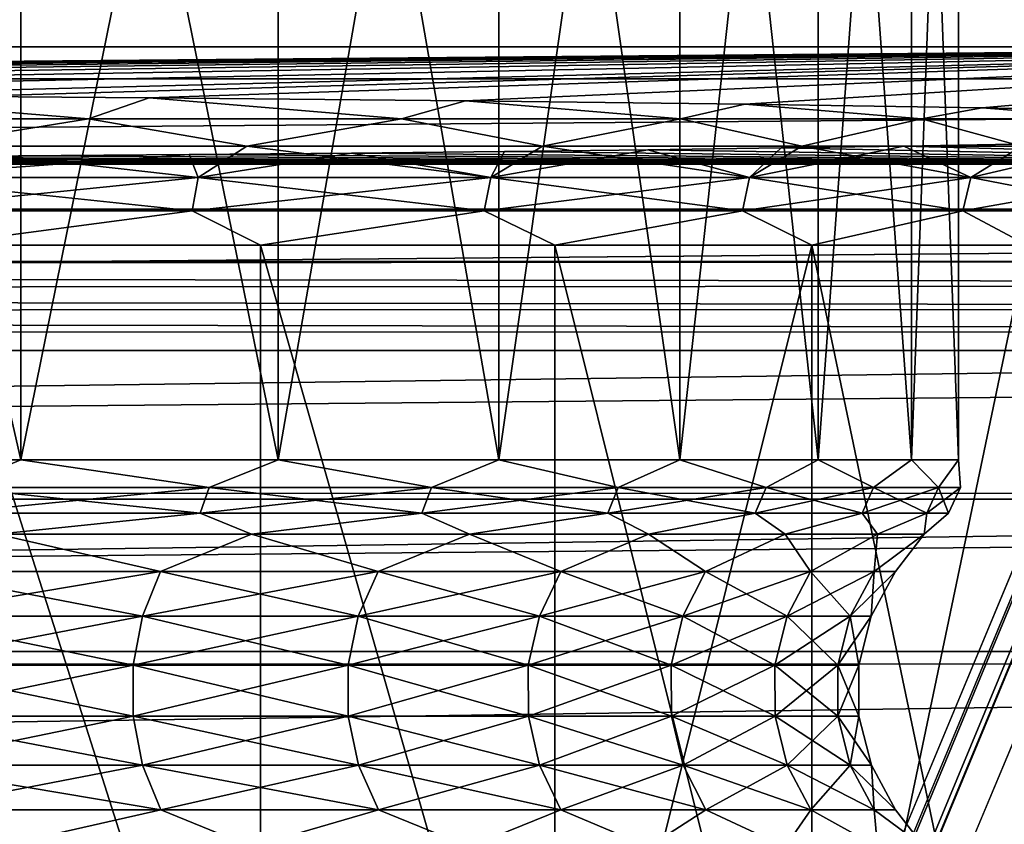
# Model space of a CAD drawing. Header units: metres. Extents: x -206 to 75, y -104 to 104.
# Tile 382 of 656: x -120.5 to -115.45, y 36.59 to 40.72. Entities that reach past the tile are written whole.
import ezdxf

# ---------------------------------------------------------------- set-up
doc = ezdxf.new("R2010")
doc.units = ezdxf.units.M
doc.layers.add('solid_01_1-CONSUMER_THERM_B_125288', color=7, linetype='CONTINUOUS')

msp = doc.modelspace()

# ---------------------------------------------------------------- linework, layer by layer
at = {"layer": 'solid_01_1-CONSUMER_THERM_B_125288'}
for points in [[(-158.776108, 66.195313), (-102.949013, 67.817345), (-158.757141, -66.251068)], [(-102.949013, 67.817345), (-158.757065, -66.804688), (-158.757141, -66.251068)], [(-102.949013, 67.817345), (-103.148926, 67.301086), (-158.757065, -66.804688)], [(-103.148926, 67.301086), (-103.25058, 66.756882), (-158.757065, -66.804688)], [(-103.25058, 66.756882), (-159.058624, -67.86515), (-158.858719, -67.348892)], [(-103.25058, 66.756882), (-103.250504, 66.203262), (-159.058624, -67.86515)], [(-103.25058, 66.756882), (-158.858719, -67.348892), (-158.757065, -66.804688)], [(-103.250504, 66.203262), (-103.231537, -66.243118), (-159.058624, -67.86515)], [(-121.977577, 44.981239, 12.081581), (-121.977562, 38.465511, 12.081589), (-120.492271, 38.465511, 13.310331)], [(-120.492279, 44.981239, 13.310323), (-121.977577, 44.981239, 12.081581), (-120.492271, 38.465511, 13.310331)], [(-121.977577, 44.981239, 36.918419), (-120.492279, 44.981239, 35.689678), (-121.977562, 38.465511, 36.918411)], [(-120.492279, 44.981239, 35.689678), (-120.492271, 38.465511, 35.689667), (-121.977562, 38.465511, 36.918411)], [(-120.492279, 44.981239, 13.310323), (-120.492271, 38.465511, 13.310331), (-119.172691, 38.465511, 14.715542)], [(-119.172699, 44.981239, 14.715532), (-120.492279, 44.981239, 13.310323), (-119.172691, 38.465511, 14.715542)], [(-120.492279, 44.981239, 35.689678), (-119.172699, 44.981239, 34.28447), (-120.492271, 38.465511, 35.689667)], [(-119.172699, 44.981239, 34.28447), (-119.172691, 38.465511, 34.284458), (-120.492271, 38.465511, 35.689667)], [(-119.172699, 44.981239, 14.715532), (-119.172691, 38.465511, 14.715542), (-118.039635, 38.465511, 16.275059)], [(-118.039642, 44.981239, 16.275049), (-119.172699, 44.981239, 14.715532), (-118.039635, 38.465511, 16.275059)], [(-119.172699, 44.981239, 34.28447), (-118.039642, 44.981239, 32.724949), (-119.172691, 38.465511, 34.284458)], [(-118.039642, 44.981239, 32.724949), (-118.039635, 38.465511, 32.724941), (-119.172691, 38.465511, 34.284458)], [(-118.039642, 44.981239, 16.275049), (-118.039635, 38.465511, 16.275059), (-117.11097, 38.465511, 17.964289)], [(-117.110977, 44.981239, 17.964279), (-118.039642, 44.981239, 16.275049), (-117.11097, 38.465511, 17.964289)], [(-118.039642, 44.981239, 32.724949), (-117.110977, 44.981239, 31.035721), (-118.039635, 38.465511, 32.724941)], [(-117.110977, 44.981239, 31.035721), (-117.11097, 38.465511, 31.035711), (-118.039635, 38.465511, 32.724941)], [(-117.110977, 44.981239, 17.964279), (-117.11097, 38.465511, 17.964289), (-116.401352, 38.465511, 19.75659)], [(-116.401352, 44.981239, 19.756582), (-117.110977, 44.981239, 17.964279), (-116.401352, 38.465511, 19.75659)], [(-117.110977, 44.981239, 31.035721), (-116.401352, 44.981239, 29.243418), (-117.11097, 38.465511, 31.035711)], [(-116.401352, 44.981239, 29.243418), (-116.401352, 38.465511, 29.24341), (-117.11097, 38.465511, 31.035711)], [(-116.401352, 44.981239, 19.756582), (-116.401352, 38.465511, 19.75659), (-115.921959, 38.465511, 21.623697)], [(-115.921959, 44.981239, 21.623693), (-116.401352, 44.981239, 19.756582), (-115.921959, 38.465511, 21.623697)], [(-115.921959, 44.981239, 27.376307), (-115.921959, 38.465511, 27.376303), (-116.401352, 38.465511, 29.24341)], [(-116.401352, 44.981239, 29.243418), (-115.921959, 44.981239, 27.376307), (-116.401352, 38.465511, 29.24341)], [(-115.921959, 44.981239, 21.623693), (-115.921959, 38.465511, 21.623697), (-115.680359, 38.465511, 23.536165)], [(-115.680359, 44.981239, 23.536163), (-115.921959, 44.981239, 21.623693), (-115.680359, 38.465511, 23.536165)], [(-115.680359, 44.981239, 25.463837), (-115.680359, 38.465511, 25.463835), (-115.921959, 38.465511, 27.376303)], [(-115.921959, 44.981239, 27.376307), (-115.680359, 44.981239, 25.463837), (-115.921959, 38.465511, 27.376303)], [(-115.680359, 44.981239, 23.536163), (-115.680359, 38.465511, 23.536165), (-115.680359, 38.465511, 25.463835)], [(-115.680359, 44.981239, 25.463837), (-115.680359, 44.981239, 23.536163), (-115.680359, 38.465511, 25.463835)], [(-89.964531, 41.016792, 108.5), (-172.035614, 41.016754, 108.5), (-172.545212, 40.420033, 108.5)], [(-89.964531, 41.016792, 108.5), (-172.545212, 40.420033, 108.5), (-89.454918, 40.420071, 108.5)], [(-111.998276, 40.583405, 63.5), (-150.001862, 39.483021, 63.5), (-150.001862, 40.583385, 63.5)], [(-111.998276, 40.583405, 63.5), (-111.998276, 39.483036, 63.5), (-150.001862, 39.483021, 63.5)], [(-111.998276, 40.583405, 63.5), (-150.001862, 40.583385, 63.5), (-142.165909, 40.321934, 38.533939)], [(-111.998276, 40.583405, 63.5), (-142.165909, 40.321934, 38.533939), (-140.374023, 40.335114, 39.792103)], [(-111.998276, 40.583405, 63.5), (-140.374023, 40.335114, 39.792103), (-138.441269, 40.345901, 40.822292)], [(-111.998276, 40.583405, 63.5), (-138.441269, 40.345901, 40.822292), (-136.396637, 40.354141, 41.608913)], [(-111.998276, 40.583405, 63.5), (-136.396637, 40.354141, 41.608913), (-134.270828, 40.359703, 42.140049)], [(-111.998276, 40.583405, 63.5), (-134.270828, 40.359703, 42.140049), (-132.09581, 40.362507, 42.40765)], [(-111.998276, 40.583405, 63.5), (-132.09581, 40.362507, 42.40765), (-129.904327, 40.362507, 42.40765)], [(-111.998276, 40.583405, 63.5), (-129.904327, 40.362507, 42.40765), (-127.729309, 40.359707, 42.140049)], [(-111.998276, 40.583405, 63.5), (-127.729309, 40.359707, 42.140049), (-125.6035, 40.354145, 41.608913)], [(-111.998276, 40.583405, 63.5), (-125.6035, 40.354145, 41.608913), (-123.558868, 40.345909, 40.822292)], [(-111.998276, 40.583405, 63.5), (-123.558868, 40.345909, 40.822292), (-121.626114, 40.335121, 39.792103)], [(-111.998276, 40.583405, 63.5), (-121.626114, 40.335121, 39.792103), (-119.834221, 40.321945, 38.533939)], [(-111.998276, 40.583405, 63.5), (-119.834221, 40.321945, 38.533939), (-118.210014, 40.306583, 37.066803)], [(-111.998276, 40.583405, 63.5), (-118.210014, 40.306583, 37.066803), (-116.777756, 40.289261, 35.412815)], [(-111.998276, 40.583405, 63.5), (-116.777756, 40.289261, 35.412815), (-115.558784, 40.270245, 33.59687)], [(-111.998276, 40.583405, 63.5), (-115.558784, 40.270245, 33.59687), (-114.571228, 40.249817, 31.64625)], [(-89.454918, 40.420071, 108.5), (-172.545212, 40.420033, 108.5), (-172.954926, 39.751484, 108.5)], [(-89.454918, 40.420071, 108.5), (-172.954926, 39.751484, 108.5), (-89.045204, 39.751526, 108.5)], [(-121.626114, 40.335121, 39.792103), (-121.903404, 40.213749, 39.920837), (-120.145027, 40.213749, 38.737968)], [(-119.834221, 40.321945, 38.533939), (-121.626114, 40.335121, 39.792103), (-120.145027, 40.213749, 38.737968)], [(-119.834221, 40.321945, 38.533939), (-120.145027, 40.213749, 38.737968), (-118.538742, 40.213749, 37.355621)], [(-118.210014, 40.306583, 37.066803), (-119.834221, 40.321945, 38.533939), (-118.538742, 40.213749, 37.355621)], [(-118.210014, 40.306583, 37.066803), (-118.538742, 40.213749, 37.355621), (-117.10704, 40.213749, 35.793159)], [(-116.777756, 40.289261, 35.412815), (-118.210014, 40.306583, 37.066803), (-117.10704, 40.213749, 35.793159)], [(-116.777756, 40.289261, 35.412815), (-117.10704, 40.213749, 35.793159), (-115.869987, 40.213749, 34.072479)], [(-115.558784, 40.270245, 33.59687), (-116.777756, 40.289261, 35.412815), (-115.869987, 40.213749, 34.072479)], [(-115.558784, 40.270245, 33.59687), (-115.869987, 40.213749, 34.072479), (-114.844917, 40.213749, 32.217682)], [(-114.571228, 40.249817, 31.64625), (-115.558784, 40.270245, 33.59687), (-114.844917, 40.213749, 32.217682)], [(-121.015007, 40.074505, 39.282574), (-120.145027, 40.213749, 38.737968), (-121.903404, 40.213749, 39.920837)], [(-121.015007, 40.074505, 39.282574), (-119.333168, 40.074505, 37.994789), (-120.145027, 40.213749, 38.737968)], [(-119.333168, 40.074505, 37.994789), (-118.538742, 40.213749, 37.355621), (-120.145027, 40.213749, 38.737968)], [(-119.333168, 40.074505, 37.994789), (-117.815826, 40.074505, 36.516727), (-118.538742, 40.213749, 37.355621)], [(-117.815826, 40.074505, 36.516727), (-117.10704, 40.213749, 35.793159), (-118.538742, 40.213749, 37.355621)], [(-117.815826, 40.074505, 36.516727), (-116.484383, 40.074509, 34.869228), (-117.10704, 40.213749, 35.793159)], [(-116.484383, 40.074509, 34.869228), (-115.869987, 40.213749, 34.072479), (-117.10704, 40.213749, 35.793159)], [(-116.484383, 40.074509, 34.869228), (-115.357613, 40.074509, 33.075523), (-115.869987, 40.213749, 34.072479)], [(-115.357613, 40.074509, 33.075523), (-114.844917, 40.213749, 32.217682), (-115.869987, 40.213749, 34.072479)], [(-121.239388, 39.914207, 39.340393), (-119.58252, 39.914207, 38.106903), (-121.015007, 40.074505, 39.282574)], [(-119.58252, 39.914207, 38.106903), (-119.333168, 40.074505, 37.994789), (-121.015007, 40.074505, 39.282574)], [(-119.58252, 39.914207, 38.106903), (-118.080055, 39.914207, 36.6894), (-119.333168, 40.074505, 37.994789)], [(-118.080055, 39.914207, 36.6894), (-117.815826, 40.074505, 36.516727), (-119.333168, 40.074505, 37.994789)], [(-118.080055, 39.914207, 36.6894), (-116.752312, 39.914207, 35.107059), (-117.815826, 40.074505, 36.516727)], [(-116.752312, 39.914207, 35.107059), (-116.484383, 40.074509, 34.869228), (-117.815826, 40.074505, 36.516727)], [(-115.617249, 39.914207, 15.618725), (-116.752312, 39.914207, 13.892941), (-115.960762, 40.074509, 14.905974)], [(-116.59005, 40.064957, 13.993871), (-115.960762, 40.074509, 14.905974), (-116.752312, 39.914207, 13.892941)], [(-116.752312, 39.914207, 35.107059), (-115.617249, 39.914207, 33.381275), (-116.484383, 40.074509, 34.869228)], [(-116.59005, 40.064957, 13.993871), (-112.500069, 39.981243, 6), (-115.960762, 40.074509, 14.905974)], [(-115.617249, 39.914207, 33.381275), (-115.357613, 40.074509, 33.075523), (-116.484383, 40.074509, 34.869228)], [(-115.960762, 40.074509, 14.905974), (-112.500069, 39.981243, 6), (-115.396378, 40.084312, 15.842401)], [(-114.929573, 40.074509, 16.756281), (-115.960762, 40.074509, 14.905974), (-115.396378, 40.084312, 15.842401)], [(-115.617249, 39.914207, 15.618725), (-115.960762, 40.074509, 14.905974), (-114.929573, 40.074509, 16.756281)], [(-114.690208, 39.914211, 17.464613), (-115.617249, 39.914207, 15.618725), (-114.929573, 40.074509, 16.756281)], [(-115.617249, 39.914207, 33.381275), (-114.690208, 39.914211, 31.535387), (-115.357613, 40.074509, 33.075523)], [(-121.42025, 40.017769, 9.488491), (-112.500069, 39.981243, 6), (-120.504539, 40.024277, 10.109705)], [(-119.628876, 40.031364, 10.786353), (-119.58252, 39.914207, 10.893098), (-121.239388, 39.914207, 9.659606)], [(-120.504539, 40.024277, 10.109705), (-119.628876, 40.031364, 10.786353), (-121.239388, 39.914207, 9.659606)], [(-120.504539, 40.024277, 10.109705), (-112.500069, 39.981243, 6), (-119.628876, 40.031364, 10.786353)], [(-119.628876, 40.031364, 10.786353), (-112.500069, 39.981243, 6), (-118.79641, 40.039005, 11.516035)], [(-119.628876, 40.031364, 10.786353), (-118.79641, 40.039005, 11.516035), (-119.58252, 39.914207, 10.893098)], [(-118.79641, 40.039005, 11.516035), (-118.080055, 39.914207, 12.310599), (-119.58252, 39.914207, 10.893098)], [(-118.79641, 40.039005, 11.516035), (-112.500069, 39.981243, 6), (-118.010559, 40.047173, 12.295753)], [(-118.79641, 40.039005, 11.516035), (-118.010559, 40.047173, 12.295753), (-118.080055, 39.914207, 12.310599)], [(-117.274017, 40.055832, 13.122933), (-116.752312, 39.914207, 13.892941), (-118.080055, 39.914207, 12.310599)], [(-118.010559, 40.047173, 12.295753), (-117.274017, 40.055832, 13.122933), (-118.080055, 39.914207, 12.310599)], [(-118.010559, 40.047173, 12.295753), (-112.500069, 39.981243, 6), (-117.274017, 40.055832, 13.122933)], [(-117.274017, 40.055832, 13.122933), (-112.500069, 39.981243, 6), (-116.59005, 40.064957, 13.993871)], [(-117.274017, 40.055832, 13.122933), (-116.59005, 40.064957, 13.993871), (-116.752312, 39.914207, 13.892941)], [(-112.500069, 39.981243, 6), (-130.030197, 39.988842, 6.726447), (-149.500061, 39.981224, 6)], [(-112.500069, 39.981243, 6), (-149.500061, 39.981224, 6), (-112.500061, 31.781242, 6)], [(-149.500061, 39.981224, 6), (-149.500061, 31.781225, 6), (-112.500061, 31.781242, 6)], [(-112.500069, 39.981243, 6), (-128.101944, 39.991055, 6.937518), (-130.030197, 39.988842, 6.726447)], [(-112.500069, 39.981243, 6), (-126.208084, 39.995449, 7.357163), (-128.101944, 39.991055, 6.937518)], [(-112.500069, 39.981243, 6), (-124.371086, 40.001976, 7.980417), (-126.208084, 39.995449, 7.357163)], [(-123.357208, 40.006599, 8.421851), (-124.371086, 40.001976, 7.980417), (-112.500069, 39.981243, 6)], [(-123.357208, 40.006599, 8.421851), (-112.500069, 39.981243, 6), (-122.372276, 40.011871, 8.925205)], [(-122.372276, 40.011871, 8.925205), (-112.500069, 39.981243, 6), (-121.42025, 40.017769, 9.488491)], [(-121.265114, 39.74276, 9.698724), (-121.239388, 39.914207, 9.659606), (-119.58252, 39.914207, 10.893098)], [(-121.265114, 39.74276, 9.698724), (-119.58252, 39.914207, 10.893098), (-119.612617, 39.74276, 10.928964)], [(-119.612617, 39.74276, 38.071037), (-121.239388, 39.914207, 39.340393), (-121.265114, 39.74276, 39.301277)], [(-119.612617, 39.74276, 38.071037), (-119.58252, 39.914207, 38.106903), (-121.239388, 39.914207, 39.340393)], [(-119.612617, 39.74276, 10.928964), (-119.58252, 39.914207, 10.893098), (-118.080055, 39.914207, 12.310599)], [(-119.612617, 39.74276, 10.928964), (-118.080055, 39.914207, 12.310599), (-118.114113, 39.74276, 12.342729)], [(-118.114113, 39.74276, 36.657272), (-119.58252, 39.914207, 38.106903), (-119.612617, 39.74276, 38.071037)], [(-118.114113, 39.74276, 36.657272), (-118.080055, 39.914207, 36.6894), (-119.58252, 39.914207, 38.106903)], [(-118.114113, 39.74276, 12.342729), (-118.080055, 39.914207, 12.310599), (-116.752312, 39.914207, 13.892941)], [(-118.114113, 39.74276, 12.342729), (-116.752312, 39.914207, 13.892941), (-116.789871, 39.74276, 13.920899)], [(-116.789871, 39.74276, 35.079102), (-118.080055, 39.914207, 36.6894), (-118.114113, 39.74276, 36.657272)], [(-116.789871, 39.74276, 35.079102), (-116.752312, 39.914207, 35.107059), (-118.080055, 39.914207, 36.6894)], [(-116.789871, 39.74276, 13.920899), (-116.752312, 39.914207, 13.892941), (-115.617249, 39.914207, 15.618725)], [(-116.789871, 39.74276, 13.920899), (-115.617249, 39.914207, 15.618725), (-115.657799, 39.742764, 15.642135)], [(-115.657799, 39.742764, 33.357864), (-116.752312, 39.914207, 35.107059), (-116.789871, 39.74276, 35.079102)], [(-115.657799, 39.742764, 33.357864), (-115.617249, 39.914207, 33.381275), (-116.752312, 39.914207, 35.107059)], [(-115.657799, 39.742764, 15.642135), (-115.617249, 39.914207, 15.618725), (-114.690208, 39.914211, 17.464613)], [(-115.657799, 39.742764, 15.642135), (-114.690208, 39.914211, 17.464613), (-114.7332, 39.742764, 17.483158)], [(-114.7332, 39.742764, 31.516842), (-115.617249, 39.914207, 33.381275), (-115.657799, 39.742764, 33.357864)], [(-114.7332, 39.742764, 31.516842), (-114.690208, 39.914211, 31.535387), (-115.617249, 39.914207, 33.381275)], [(-89.045204, 39.751526, 108.5), (-172.954926, 39.751484, 108.5), (-173.255432, 39.026073, 108.5)], [(-89.045204, 39.751526, 108.5), (-173.255432, 39.026073, 108.5), (-88.744705, 39.026115, 108.5)], [(-121.265114, 39.74276, 9.698724), (-119.612617, 39.74276, 10.928964), (-120.94532, 39.56609, 9.933186)], [(-119.612617, 39.74276, 38.071037), (-121.265114, 39.74276, 39.301277), (-120.94532, 39.56609, 39.066814)], [(-119.612617, 39.74276, 10.928964), (-119.262794, 39.56609, 11.25136), (-120.94532, 39.56609, 9.933186)], [(-119.612617, 39.74276, 38.071037), (-120.94532, 39.56609, 39.066814), (-119.262794, 39.56609, 37.748642)], [(-119.612617, 39.74276, 10.928964), (-118.114113, 39.74276, 12.342729), (-119.262794, 39.56609, 11.25136)], [(-118.114113, 39.74276, 36.657272), (-119.612617, 39.74276, 38.071037), (-119.262794, 39.56609, 37.748642)], [(-118.114113, 39.74276, 12.342729), (-117.751427, 39.56609, 12.762729), (-119.262794, 39.56609, 11.25136)], [(-118.114113, 39.74276, 36.657272), (-119.262794, 39.56609, 37.748642), (-117.751427, 39.56609, 36.23727)], [(-118.114113, 39.74276, 12.342729), (-116.789871, 39.74276, 13.920899), (-117.751427, 39.56609, 12.762729)], [(-116.789871, 39.74276, 35.079102), (-118.114113, 39.74276, 36.657272), (-117.751427, 39.56609, 36.23727)], [(-116.789871, 39.74276, 13.920899), (-116.43325, 39.56609, 14.445254), (-117.751427, 39.56609, 12.762729)], [(-116.789871, 39.74276, 35.079102), (-117.751427, 39.56609, 36.23727), (-116.43325, 39.56609, 34.554745)], [(-116.789871, 39.74276, 13.920899), (-115.657799, 39.742764, 15.642135), (-116.43325, 39.56609, 14.445254)], [(-115.657799, 39.742764, 33.357864), (-116.789871, 39.74276, 35.079102), (-116.43325, 39.56609, 34.554745)], [(-115.657799, 39.742764, 15.642135), (-115.327499, 39.56609, 16.274401), (-116.43325, 39.56609, 14.445254)], [(-115.657799, 39.742764, 33.357864), (-116.43325, 39.56609, 34.554745), (-115.327499, 39.56609, 32.725601)], [(-115.657799, 39.742764, 15.642135), (-114.7332, 39.742764, 17.483158), (-115.327499, 39.56609, 16.274401)], [(-114.7332, 39.742764, 31.516842), (-115.657799, 39.742764, 33.357864), (-115.327499, 39.56609, 32.725601)], [(-120.945457, 34.281239, 39.066902), (-119.262955, 34.281239, 37.748772), (-120.94532, 39.56609, 39.066814)], [(-119.262932, 34.281239, 11.251245), (-120.945435, 34.281239, 9.93311), (-120.94532, 39.56609, 9.933186)], [(-119.262932, 34.281239, 11.251245), (-120.94532, 39.56609, 9.933186), (-119.262794, 39.56609, 11.25136)], [(-119.262955, 34.281239, 37.748772), (-119.262794, 39.56609, 37.748642), (-120.94532, 39.56609, 39.066814)], [(-119.262955, 34.281239, 37.748772), (-117.751534, 34.281239, 36.237389), (-119.262794, 39.56609, 37.748642)], [(-117.751518, 34.281239, 12.762631), (-119.262932, 34.281239, 11.251245), (-119.262794, 39.56609, 11.25136)], [(-117.751518, 34.281239, 12.762631), (-119.262794, 39.56609, 11.25136), (-117.751427, 39.56609, 12.762729)], [(-117.751534, 34.281239, 36.237389), (-117.751427, 39.56609, 36.23727), (-119.262794, 39.56609, 37.748642)], [(-117.751534, 34.281239, 36.237389), (-116.433258, 34.281239, 34.55476), (-117.751427, 39.56609, 36.23727)], [(-117.751518, 34.281239, 12.762631), (-117.751427, 39.56609, 12.762729), (-116.43325, 39.56609, 14.445254)], [(-116.43325, 34.281239, 14.445255), (-117.751518, 34.281239, 12.762631), (-116.43325, 39.56609, 14.445254)], [(-116.433258, 34.281239, 34.55476), (-116.43325, 39.56609, 34.554745), (-117.751427, 39.56609, 36.23727)], [(-116.433258, 34.281239, 34.55476), (-115.327477, 34.281242, 32.725574), (-116.43325, 39.56609, 34.554745)], [(-116.43325, 34.281239, 14.445255), (-116.43325, 39.56609, 14.445254), (-115.327499, 39.56609, 16.274401)], [(-115.327469, 34.281242, 16.274437), (-116.43325, 34.281239, 14.445255), (-115.327499, 39.56609, 16.274401)], [(-115.327477, 34.281242, 32.725574), (-115.327499, 39.56609, 32.725601), (-116.43325, 39.56609, 34.554745)], [(-162.553787, 39.443985, 63.5), (-150.001862, 39.483021, 63.5), (-111.998276, 39.483036, 63.5)], [(-99.461288, 39.362534, 63.5), (-162.553787, 39.443985, 63.5), (-111.998276, 39.483036, 63.5)], [(-162.553787, 39.443985, 63.5), (-99.461288, 39.362534, 63.5), (-162.53154, 39.332439, 63.5)], [(-162.53154, 39.332439, 63.5), (-99.461288, 39.362534, 63.5), (-99.497536, 39.239677, 63.5)], [(-162.53154, 39.332439, 63.5), (-99.497536, 39.239677, 63.5), (-162.496643, 39.223804, 63.5)], [(-162.496643, 39.223804, 63.5), (-99.497536, 39.239677, 63.5), (-99.549232, 39.122292, 63.5)], [(-162.496643, 39.223804, 63.5), (-99.549232, 39.122292, 63.5), (-162.449829, 39.120266, 63.5)], [(-162.096909, 38.291012, 63.5), (-162.449829, 39.120266, 63.5), (-99.549232, 39.122292, 63.5)], [(-162.096909, 38.291012, 63.5), (-99.549232, 39.122292, 63.5), (-99.902328, 38.293732, 63.5)], [(-88.744705, 39.026115, 108.5), (-173.255432, 39.026073, 108.5), (-173.438461, 38.263622, 108.5)], [(-88.744705, 39.026115, 108.5), (-173.438461, 38.263622, 108.5), (-88.561668, 38.263664, 108.5)], [(-121.977562, 38.465511, 36.918411), (-120.492271, 38.465511, 35.689667), (-120.834938, 38.322742, 35.97406)], [(-120.492271, 38.465511, 13.310331), (-121.977562, 38.465511, 12.081589), (-120.834938, 38.322742, 13.025941)], [(-120.492271, 38.465511, 35.689667), (-119.526009, 38.322742, 34.665131), (-120.834938, 38.322742, 35.97406)], [(-120.492271, 38.465511, 13.310331), (-120.834938, 38.322742, 13.025941), (-119.526009, 38.322742, 14.33487)], [(-120.492271, 38.465511, 35.689667), (-119.172691, 38.465511, 34.284458), (-119.526009, 38.322742, 34.665131)], [(-119.172691, 38.465511, 14.715542), (-120.492271, 38.465511, 13.310331), (-119.526009, 38.322742, 14.33487)], [(-119.172691, 38.465511, 34.284458), (-118.384399, 38.322742, 33.20797), (-119.526009, 38.322742, 34.665131)], [(-119.172691, 38.465511, 14.715542), (-119.526009, 38.322742, 14.33487), (-118.384399, 38.322742, 15.792031)], [(-119.172691, 38.465511, 34.284458), (-118.039635, 38.465511, 32.724941), (-118.384399, 38.322742, 33.20797)], [(-118.039635, 38.465511, 16.275059), (-119.172691, 38.465511, 14.715542), (-118.384399, 38.322742, 15.792031)], [(-118.039635, 38.465511, 32.724941), (-117.42675, 38.322746, 31.623827), (-118.384399, 38.322742, 33.20797)], [(-118.039635, 38.465511, 16.275059), (-118.384399, 38.322742, 15.792031), (-117.42675, 38.322746, 17.376173)], [(-118.039635, 38.465511, 32.724941), (-117.11097, 38.465511, 31.035711), (-117.42675, 38.322746, 31.623827)], [(-117.11097, 38.465511, 17.964289), (-118.039635, 38.465511, 16.275059), (-117.42675, 38.322746, 17.376173)], [(-117.11097, 38.465511, 31.035711), (-116.66703, 38.322746, 29.935804), (-117.42675, 38.322746, 31.623827)], [(-117.11097, 38.465511, 17.964289), (-117.42675, 38.322746, 17.376173), (-116.66703, 38.322746, 19.064196)], [(-117.11097, 38.465511, 31.035711), (-116.401352, 38.465511, 29.24341), (-116.66703, 38.322746, 29.935804)], [(-116.401352, 38.465511, 19.75659), (-117.11097, 38.465511, 17.964289), (-116.66703, 38.322746, 19.064196)], [(-116.401352, 38.465511, 29.24341), (-116.116318, 38.322746, 28.168514), (-116.66703, 38.322746, 29.935804)], [(-116.401352, 38.465511, 19.75659), (-116.66703, 38.322746, 19.064196), (-116.116318, 38.322746, 20.831486)], [(-116.401352, 38.465511, 29.24341), (-115.921959, 38.465511, 27.376303), (-116.116318, 38.322746, 28.168514)], [(-115.921959, 38.465511, 21.623697), (-116.401352, 38.465511, 19.75659), (-116.116318, 38.322746, 20.831486)], [(-115.921959, 38.465511, 27.376303), (-115.782646, 38.322746, 26.347729), (-116.116318, 38.322746, 28.168514)], [(-115.921959, 38.465511, 21.623697), (-116.116318, 38.322746, 20.831486), (-115.782646, 38.322746, 22.652271)], [(-115.921959, 38.465511, 27.376303), (-115.680359, 38.465511, 25.463835), (-115.782646, 38.322746, 26.347729)], [(-115.680359, 38.465511, 23.536165), (-115.921959, 38.465511, 21.623697), (-115.782646, 38.322746, 22.652271)], [(-115.680359, 38.465511, 25.463835), (-115.670883, 38.322746, 24.5), (-115.782646, 38.322746, 26.347729)], [(-115.680359, 38.465511, 23.536165), (-115.782646, 38.322746, 22.652271), (-115.670883, 38.322746, 24.5)], [(-115.680359, 38.465511, 25.463835), (-115.680359, 38.465511, 23.536165), (-115.670883, 38.322746, 24.5)], [(-120.875305, 38.19162, 35.928493), (-120.834938, 38.322742, 35.97406), (-119.526009, 38.322742, 34.665131)], [(-119.571571, 38.19162, 34.624763), (-120.875305, 38.19162, 35.928493), (-119.526009, 38.322742, 34.665131)], [(-120.875305, 38.19162, 13.071505), (-119.571571, 38.19162, 14.375237), (-120.834938, 38.322742, 13.025941)], [(-119.571571, 38.19162, 14.375237), (-119.526009, 38.322742, 14.33487), (-120.834938, 38.322742, 13.025941)], [(-119.571571, 38.19162, 34.624763), (-119.526009, 38.322742, 34.665131), (-118.384399, 38.322742, 33.20797)], [(-118.434494, 38.19162, 33.173389), (-119.571571, 38.19162, 34.624763), (-118.384399, 38.322742, 33.20797)], [(-119.571571, 38.19162, 14.375237), (-118.434494, 38.19162, 15.826611), (-119.526009, 38.322742, 14.33487)], [(-118.434494, 38.19162, 15.826611), (-118.384399, 38.322742, 15.792031), (-119.526009, 38.322742, 14.33487)], [(-118.434494, 38.19162, 33.173389), (-118.384399, 38.322742, 33.20797), (-117.42675, 38.322746, 31.623827)], [(-117.480652, 38.191624, 31.595537), (-118.434494, 38.19162, 33.173389), (-117.42675, 38.322746, 31.623827)], [(-118.434494, 38.19162, 15.826611), (-117.480652, 38.191624, 17.404463), (-118.384399, 38.322742, 15.792031)], [(-117.480652, 38.191624, 17.404463), (-117.42675, 38.322746, 17.376173), (-118.384399, 38.322742, 15.792031)], [(-117.480652, 38.191624, 31.595537), (-117.42675, 38.322746, 31.623827), (-116.66703, 38.322746, 29.935804)], [(-116.723946, 38.191624, 29.914217), (-117.480652, 38.191624, 31.595537), (-116.66703, 38.322746, 29.935804)], [(-117.480652, 38.191624, 17.404463), (-116.723946, 38.191624, 19.085783), (-117.42675, 38.322746, 17.376173)], [(-116.723946, 38.191624, 19.085783), (-116.66703, 38.322746, 19.064196), (-117.42675, 38.322746, 17.376173)], [(-116.723946, 38.191624, 29.914217), (-116.66703, 38.322746, 29.935804), (-116.116318, 38.322746, 28.168514)], [(-116.175423, 38.191624, 28.153946), (-116.723946, 38.191624, 29.914217), (-116.116318, 38.322746, 28.168514)], [(-116.723946, 38.191624, 19.085783), (-116.175423, 38.191624, 20.846054), (-116.66703, 38.322746, 19.064196)], [(-116.175423, 38.191624, 20.846054), (-116.116318, 38.322746, 20.831486), (-116.66703, 38.322746, 19.064196)], [(-116.175423, 38.191624, 28.153946), (-116.116318, 38.322746, 28.168514), (-115.782646, 38.322746, 26.347729)], [(-115.843079, 38.191624, 26.340391), (-116.175423, 38.191624, 28.153946), (-115.782646, 38.322746, 26.347729)], [(-116.175423, 38.191624, 20.846054), (-115.843079, 38.191624, 22.659609), (-116.116318, 38.322746, 20.831486)], [(-115.843079, 38.191624, 22.659609), (-115.782646, 38.322746, 22.652271), (-116.116318, 38.322746, 20.831486)], [(-115.843079, 38.191624, 26.340391), (-115.782646, 38.322746, 26.347729), (-115.670883, 38.322746, 24.5)], [(-115.731758, 38.191624, 24.5), (-115.843079, 38.191624, 26.340391), (-115.670883, 38.322746, 24.5)], [(-115.843079, 38.191624, 22.659609), (-115.731758, 38.191624, 24.5), (-115.782646, 38.322746, 22.652271)], [(-115.731758, 38.191624, 24.5), (-115.670883, 38.322746, 24.5), (-115.782646, 38.322746, 22.652271)], [(-88.561668, 38.263664, 108.5), (-173.500061, 37.481213, 108.5), (-88.500069, 37.481255, 108.5)], [(-88.561668, 38.263664, 108.5), (-173.438461, 38.263622, 108.5), (-173.500061, 37.481213, 108.5)], [(-162.096909, 38.291012, 63.5), (-99.902328, 38.293732, 63.5), (-161.879105, 37.416245, 63.5)], [(-161.879105, 37.416245, 63.5), (-99.902328, 38.293732, 63.5), (-100.120598, 37.418884, 63.5)], [(-120.875305, 38.19162, 13.071505), (-120.613724, 38.083488, 13.439665), (-119.571571, 38.19162, 14.375237)], [(-119.571571, 38.19162, 34.624763), (-120.613724, 38.083488, 35.560337), (-120.875305, 38.19162, 35.928493)], [(-119.571571, 38.19162, 14.375237), (-120.613724, 38.083488, 13.439665), (-119.309395, 38.083488, 14.828633)], [(-119.571571, 38.19162, 34.624763), (-119.309395, 38.083488, 34.171368), (-120.613724, 38.083488, 35.560337)], [(-119.571571, 38.19162, 14.375237), (-119.309395, 38.083488, 14.828633), (-118.434494, 38.19162, 15.826611)], [(-118.434494, 38.19162, 33.173389), (-119.309395, 38.083488, 34.171368), (-119.571571, 38.19162, 34.624763)], [(-118.434494, 38.19162, 15.826611), (-119.309395, 38.083488, 14.828633), (-118.18943, 38.083488, 16.370125)], [(-118.434494, 38.19162, 33.173389), (-118.18943, 38.083488, 32.629875), (-119.309395, 38.083488, 34.171368)], [(-118.434494, 38.19162, 15.826611), (-118.18943, 38.083488, 16.370125), (-117.480652, 38.191624, 17.404463)], [(-117.480652, 38.191624, 31.595537), (-118.18943, 38.083488, 32.629875), (-118.434494, 38.19162, 33.173389)], [(-117.480652, 38.191624, 17.404463), (-118.18943, 38.083488, 16.370125), (-117.271507, 38.083488, 18.039829)], [(-117.480652, 38.191624, 31.595537), (-117.271507, 38.083488, 30.960171), (-118.18943, 38.083488, 32.629875)], [(-117.480652, 38.191624, 17.404463), (-117.271507, 38.083488, 18.039829), (-116.723946, 38.191624, 19.085783)], [(-116.723946, 38.191624, 29.914217), (-117.271507, 38.083488, 30.960171), (-117.480652, 38.191624, 31.595537)], [(-116.723946, 38.191624, 19.085783), (-117.271507, 38.083488, 18.039829), (-116.570084, 38.083488, 19.811415)], [(-116.723946, 38.191624, 29.914217), (-116.570084, 38.083488, 29.188585), (-117.271507, 38.083488, 30.960171)], [(-116.723946, 38.191624, 19.085783), (-116.570084, 38.083488, 19.811415), (-116.175423, 38.191624, 20.846054)], [(-116.175423, 38.191624, 28.153946), (-116.570084, 38.083488, 29.188585), (-116.723946, 38.191624, 29.914217)], [(-116.175423, 38.191624, 20.846054), (-116.570084, 38.083488, 19.811415), (-116.096237, 38.083488, 21.656942)], [(-116.175423, 38.191624, 28.153946), (-116.096237, 38.083488, 27.343058), (-116.570084, 38.083488, 29.188585)], [(-116.175423, 38.191624, 20.846054), (-116.096237, 38.083488, 21.656942), (-115.843079, 38.191624, 22.659609)], [(-115.843079, 38.191624, 26.340391), (-116.096237, 38.083488, 27.343058), (-116.175423, 38.191624, 28.153946)], [(-115.843079, 38.191624, 22.659609), (-116.096237, 38.083488, 21.656942), (-115.85743, 38.083488, 23.547306)], [(-115.843079, 38.191624, 26.340391), (-115.85743, 38.083488, 25.452694), (-116.096237, 38.083488, 27.343058)], [(-115.731758, 38.191624, 24.5), (-115.85743, 38.083488, 23.547306), (-115.85743, 38.083488, 25.452694)], [(-115.843079, 38.191624, 22.659609), (-115.85743, 38.083488, 23.547306), (-115.731758, 38.191624, 24.5)], [(-115.731758, 38.191624, 24.5), (-115.85743, 38.083488, 25.452694), (-115.843079, 38.191624, 26.340391)], [(-120.613724, 38.083488, 35.560337), (-119.775322, 37.892281, 34.44426), (-121.055809, 37.892277, 35.724751)], [(-120.613724, 38.083488, 13.439665), (-121.055809, 37.892277, 13.275251), (-119.775322, 37.892281, 14.55574)], [(-120.613724, 38.083488, 35.560337), (-119.309395, 38.083488, 34.171368), (-119.775322, 37.892281, 34.44426)], [(-119.309395, 38.083488, 14.828633), (-120.613724, 38.083488, 13.439665), (-119.775322, 37.892281, 14.55574)], [(-119.309395, 38.083488, 34.171368), (-118.658508, 37.892281, 33.018761), (-119.775322, 37.892281, 34.44426)], [(-119.309395, 38.083488, 14.828633), (-119.775322, 37.892281, 14.55574), (-118.658508, 37.892281, 15.981239)], [(-119.309395, 38.083488, 34.171368), (-118.18943, 38.083488, 32.629875), (-118.658508, 37.892281, 33.018761)], [(-118.18943, 38.083488, 16.370125), (-119.309395, 38.083488, 14.828633), (-118.658508, 37.892281, 15.981239)], [(-118.18943, 38.083488, 32.629875), (-117.721672, 37.892281, 31.46904), (-118.658508, 37.892281, 33.018761)], [(-118.18943, 38.083488, 16.370125), (-118.658508, 37.892281, 15.981239), (-117.721672, 37.892281, 17.53096)], [(-118.18943, 38.083488, 32.629875), (-117.271507, 38.083488, 30.960171), (-117.721672, 37.892281, 31.46904)], [(-117.271507, 38.083488, 18.039829), (-118.18943, 38.083488, 16.370125), (-117.721672, 37.892281, 17.53096)], [(-117.271507, 38.083488, 30.960171), (-116.978462, 37.892281, 29.817694), (-117.721672, 37.892281, 31.46904)], [(-117.271507, 38.083488, 18.039829), (-117.721672, 37.892281, 17.53096), (-116.978462, 37.892281, 19.182306)], [(-117.271507, 38.083488, 30.960171), (-116.570084, 38.083488, 29.188585), (-116.978462, 37.892281, 29.817694)], [(-116.570084, 38.083488, 19.811415), (-117.271507, 38.083488, 18.039829), (-116.978462, 37.892281, 19.182306)], [(-116.570084, 38.083488, 29.188585), (-116.43972, 37.892281, 28.088804), (-116.978462, 37.892281, 29.817694)], [(-116.570084, 38.083488, 19.811415), (-116.978462, 37.892281, 19.182306), (-116.43972, 37.892281, 20.911196)], [(-116.570084, 38.083488, 29.188585), (-116.096237, 38.083488, 27.343058), (-116.43972, 37.892281, 28.088804)], [(-116.096237, 38.083488, 21.656942), (-116.570084, 38.083488, 19.811415), (-116.43972, 37.892281, 20.911196)], [(-116.096237, 38.083488, 27.343058), (-116.113297, 37.892281, 26.307581), (-116.43972, 37.892281, 28.088804)], [(-116.096237, 38.083488, 21.656942), (-116.43972, 37.892281, 20.911196), (-116.113297, 37.892281, 22.692419)], [(-115.85743, 38.083488, 25.452694), (-116.00396, 37.892281, 24.5), (-116.113297, 37.892281, 26.307581)], [(-116.096237, 38.083488, 27.343058), (-115.85743, 38.083488, 25.452694), (-116.113297, 37.892281, 26.307581)], [(-115.85743, 38.083488, 23.547306), (-116.113297, 37.892281, 22.692419), (-116.00396, 37.892281, 24.5)], [(-115.85743, 38.083488, 23.547306), (-116.096237, 38.083488, 21.656942), (-116.113297, 37.892281, 22.692419)], [(-115.85743, 38.083488, 25.452694), (-115.85743, 38.083488, 23.547306), (-116.00396, 37.892281, 24.5)], [(-121.138123, 37.663303, 35.631836), (-121.055809, 37.892277, 35.724751), (-119.775322, 37.892281, 34.44426)], [(-119.868233, 37.663303, 34.361946), (-121.138123, 37.663303, 35.631836), (-119.775322, 37.892281, 34.44426)], [(-121.138123, 37.663303, 13.368164), (-119.868233, 37.663303, 14.638054), (-121.055809, 37.892277, 13.275251)], [(-119.868233, 37.663303, 14.638054), (-119.775322, 37.892281, 14.55574), (-121.055809, 37.892277, 13.275251)], [(-119.868233, 37.663303, 34.361946), (-119.775322, 37.892281, 34.44426), (-118.658508, 37.892281, 33.018761)], [(-118.760666, 37.663303, 32.948246), (-119.868233, 37.663303, 34.361946), (-118.658508, 37.892281, 33.018761)], [(-119.868233, 37.663303, 14.638054), (-118.760666, 37.663303, 16.051754), (-119.775322, 37.892281, 14.55574)], [(-118.760666, 37.663303, 16.051754), (-118.658508, 37.892281, 15.981239), (-119.775322, 37.892281, 14.55574)], [(-118.760666, 37.663303, 32.948246), (-118.658508, 37.892281, 33.018761), (-117.721672, 37.892281, 31.46904)], [(-117.831581, 37.663303, 31.411352), (-118.760666, 37.663303, 32.948246), (-117.721672, 37.892281, 31.46904)], [(-118.760666, 37.663303, 16.051754), (-117.831581, 37.663303, 17.588648), (-118.658508, 37.892281, 15.981239)], [(-117.831581, 37.663303, 17.588648), (-117.721672, 37.892281, 17.53096), (-118.658508, 37.892281, 15.981239)], [(-117.831581, 37.663303, 31.411352), (-117.721672, 37.892281, 31.46904), (-116.978462, 37.892281, 29.817694)], [(-117.094528, 37.663303, 29.773676), (-117.831581, 37.663303, 31.411352), (-116.978462, 37.892281, 29.817694)], [(-117.831581, 37.663303, 17.588648), (-117.094528, 37.663303, 19.226324), (-117.721672, 37.892281, 17.53096)], [(-117.094528, 37.663303, 19.226324), (-116.978462, 37.892281, 19.182306), (-117.721672, 37.892281, 17.53096)], [(-117.094528, 37.663303, 29.773676), (-116.978462, 37.892281, 29.817694), (-116.43972, 37.892281, 28.088804)], [(-116.560242, 37.663307, 28.059097), (-117.094528, 37.663303, 29.773676), (-116.43972, 37.892281, 28.088804)], [(-117.094528, 37.663303, 19.226324), (-116.560242, 37.663307, 20.940903), (-116.978462, 37.892281, 19.182306)], [(-116.560242, 37.663307, 20.940903), (-116.43972, 37.892281, 20.911196), (-116.978462, 37.892281, 19.182306)], [(-116.560242, 37.663307, 28.059097), (-116.43972, 37.892281, 28.088804), (-116.113297, 37.892281, 26.307581)], [(-116.236519, 37.663307, 26.29262), (-116.560242, 37.663307, 28.059097), (-116.113297, 37.892281, 26.307581)], [(-116.560242, 37.663307, 20.940903), (-116.236519, 37.663307, 22.70738), (-116.43972, 37.892281, 20.911196)], [(-116.236519, 37.663307, 22.70738), (-116.113297, 37.892281, 22.692419), (-116.43972, 37.892281, 20.911196)], [(-116.236519, 37.663307, 26.29262), (-116.113297, 37.892281, 26.307581), (-116.00396, 37.892281, 24.5)], [(-116.12809, 37.663307, 24.5), (-116.236519, 37.663307, 26.29262), (-116.00396, 37.892281, 24.5)], [(-116.236519, 37.663307, 22.70738), (-116.12809, 37.663307, 24.5), (-116.113297, 37.892281, 22.692419)], [(-116.12809, 37.663307, 24.5), (-116.00396, 37.892281, 24.5), (-116.113297, 37.892281, 22.692419)], [(-121.180527, 37.41082, 35.583965), (-121.138123, 37.663303, 35.631836), (-119.868233, 37.663303, 34.361946)], [(-119.9161, 37.41082, 34.319538), (-121.180527, 37.41082, 35.583965), (-119.868233, 37.663303, 34.361946)], [(-121.180527, 37.41082, 13.416033), (-119.9161, 37.41082, 14.680462), (-121.138123, 37.663303, 13.368164)], [(-119.9161, 37.41082, 14.680462), (-119.868233, 37.663303, 14.638054), (-121.138123, 37.663303, 13.368164)], [(-119.9161, 37.41082, 34.319538), (-119.868233, 37.663303, 34.361946), (-118.760666, 37.663303, 32.948246)], [(-118.813301, 37.41082, 32.911919), (-119.9161, 37.41082, 34.319538), (-118.760666, 37.663303, 32.948246)], [(-119.9161, 37.41082, 14.680462), (-118.813301, 37.41082, 16.088081), (-119.868233, 37.663303, 14.638054)], [(-118.813301, 37.41082, 16.088081), (-118.760666, 37.663303, 16.051754), (-119.868233, 37.663303, 14.638054)], [(-118.813301, 37.41082, 32.911919), (-118.760666, 37.663303, 32.948246), (-117.831581, 37.663303, 31.411352)], [(-117.888206, 37.41082, 31.381634), (-118.813301, 37.41082, 32.911919), (-117.831581, 37.663303, 31.411352)], [(-118.813301, 37.41082, 16.088081), (-117.888206, 37.41082, 17.618366), (-118.760666, 37.663303, 16.051754)], [(-117.888206, 37.41082, 17.618366), (-117.831581, 37.663303, 17.588648), (-118.760666, 37.663303, 16.051754)], [(-117.888206, 37.41082, 31.381634), (-117.831581, 37.663303, 31.411352), (-117.094528, 37.663303, 29.773676)], [(-117.15432, 37.41082, 29.750999), (-117.888206, 37.41082, 31.381634), (-117.094528, 37.663303, 29.773676)], [(-117.888206, 37.41082, 17.618366), (-117.15432, 37.41082, 19.249001), (-117.831581, 37.663303, 17.588648)], [(-117.15432, 37.41082, 19.249001), (-117.094528, 37.663303, 19.226324), (-117.831581, 37.663303, 17.588648)], [(-117.15432, 37.41082, 29.750999), (-117.094528, 37.663303, 29.773676), (-116.560242, 37.663307, 28.059097)], [(-116.622337, 37.41082, 28.043793), (-117.15432, 37.41082, 29.750999), (-116.560242, 37.663307, 28.059097)], [(-117.15432, 37.41082, 19.249001), (-116.622337, 37.41082, 20.956207), (-117.094528, 37.663303, 19.226324)], [(-116.622337, 37.41082, 20.956207), (-116.560242, 37.663307, 20.940903), (-117.094528, 37.663303, 19.226324)], [(-116.622337, 37.41082, 28.043793), (-116.560242, 37.663307, 28.059097), (-116.236519, 37.663307, 26.29262)], [(-116.300011, 37.41082, 26.28491), (-116.622337, 37.41082, 28.043793), (-116.236519, 37.663307, 26.29262)], [(-116.622337, 37.41082, 20.956207), (-116.300011, 37.41082, 22.71509), (-116.560242, 37.663307, 20.940903)], [(-116.300011, 37.41082, 22.71509), (-116.236519, 37.663307, 22.70738), (-116.560242, 37.663307, 20.940903)], [(-116.300011, 37.41082, 26.28491), (-116.236519, 37.663307, 26.29262), (-116.12809, 37.663307, 24.5)], [(-116.192039, 37.41082, 24.5), (-116.300011, 37.41082, 26.28491), (-116.12809, 37.663307, 24.5)], [(-116.300011, 37.41082, 22.71509), (-116.192039, 37.41082, 24.5), (-116.236519, 37.663307, 22.70738)], [(-116.192039, 37.41082, 24.5), (-116.12809, 37.663307, 24.5), (-116.236519, 37.663307, 22.70738)], [(-173.500031, -37.518787, 108.5), (-88.500069, 37.481255, 108.5), (-173.500061, 37.481213, 108.5)], [(-173.500031, -37.518787, 108.5), (-88.500031, -37.518745, 108.5), (-88.500069, 37.481255, 108.5)], [(-161.879105, 37.416245, 63.5), (-100.120598, 37.418884, 63.5), (-161.801987, 36.518055, 63.5)], [(-161.801987, 36.518055, 63.5), (-100.120598, 37.418884, 63.5), (-100.198135, 36.520542, 63.5)], [(-121.18042, 37.150364, 35.584087), (-121.180527, 37.41082, 35.583965), (-119.9161, 37.41082, 34.319538)], [(-119.915977, 37.150364, 14.680355), (-119.9161, 37.41082, 14.680462), (-121.180527, 37.41082, 13.416033)], [(-121.18042, 37.150364, 13.415912), (-119.915977, 37.150364, 14.680355), (-121.180527, 37.41082, 13.416033)], [(-119.915977, 37.150364, 34.319645), (-121.18042, 37.150364, 35.584087), (-119.9161, 37.41082, 34.319538)], [(-119.915977, 37.150364, 34.319645), (-119.9161, 37.41082, 34.319538), (-118.813301, 37.41082, 32.911919)], [(-118.813164, 37.150364, 16.08799), (-118.813301, 37.41082, 16.088081), (-119.9161, 37.41082, 14.680462)], [(-119.915977, 37.150364, 14.680355), (-118.813164, 37.150364, 16.08799), (-119.9161, 37.41082, 14.680462)], [(-118.813164, 37.150364, 32.91201), (-119.915977, 37.150364, 34.319645), (-118.813301, 37.41082, 32.911919)], [(-118.813164, 37.150364, 32.91201), (-118.813301, 37.41082, 32.911919), (-117.888206, 37.41082, 31.381634)], [(-117.888069, 37.150364, 17.618292), (-117.888206, 37.41082, 17.618366), (-118.813301, 37.41082, 16.088081)], [(-118.813164, 37.150364, 16.08799), (-117.888069, 37.150364, 17.618292), (-118.813301, 37.41082, 16.088081)], [(-117.888069, 37.150364, 31.381708), (-118.813164, 37.150364, 32.91201), (-117.888206, 37.41082, 31.381634)], [(-117.888069, 37.150364, 31.381708), (-117.888206, 37.41082, 31.381634), (-117.15432, 37.41082, 29.750999)], [(-117.154167, 37.150364, 19.248943), (-117.15432, 37.41082, 19.249001), (-117.888206, 37.41082, 17.618366)], [(-117.888069, 37.150364, 17.618292), (-117.154167, 37.150364, 19.248943), (-117.888206, 37.41082, 17.618366)], [(-117.154167, 37.150364, 29.751057), (-117.888069, 37.150364, 31.381708), (-117.15432, 37.41082, 29.750999)], [(-117.154167, 37.150364, 29.751057), (-117.15432, 37.41082, 29.750999), (-116.622337, 37.41082, 28.043793)], [(-116.622177, 37.150364, 20.956169), (-116.622337, 37.41082, 20.956207), (-117.15432, 37.41082, 19.249001)], [(-117.154167, 37.150364, 19.248943), (-116.622177, 37.150364, 20.956169), (-117.15432, 37.41082, 19.249001)], [(-116.622177, 37.150364, 28.043831), (-117.154167, 37.150364, 29.751057), (-116.622337, 37.41082, 28.043793)], [(-116.622177, 37.150364, 28.043831), (-116.622337, 37.41082, 28.043793), (-116.300011, 37.41082, 26.28491)], [(-116.299843, 37.150364, 22.715071), (-116.300011, 37.41082, 22.71509), (-116.622337, 37.41082, 20.956207)], [(-116.622177, 37.150364, 20.956169), (-116.299843, 37.150364, 22.715071), (-116.622337, 37.41082, 20.956207)], [(-116.299843, 37.150364, 26.284929), (-116.622177, 37.150364, 28.043831), (-116.300011, 37.41082, 26.28491)], [(-116.299843, 37.150364, 26.284929), (-116.300011, 37.41082, 26.28491), (-116.192039, 37.41082, 24.5)], [(-116.191879, 37.150364, 24.5), (-116.192039, 37.41082, 24.5), (-116.300011, 37.41082, 22.71509)], [(-116.299843, 37.150364, 22.715071), (-116.191879, 37.150364, 24.5), (-116.300011, 37.41082, 22.71509)], [(-116.191879, 37.150364, 24.5), (-116.299843, 37.150364, 26.284929), (-116.192039, 37.41082, 24.5)], [(-121.137802, 36.897957, 35.632191), (-121.18042, 37.150364, 35.584087), (-119.915977, 37.150364, 34.319645)], [(-119.867874, 36.897961, 14.637739), (-119.915977, 37.150364, 14.680355), (-121.18042, 37.150364, 13.415912)], [(-121.137802, 36.897957, 13.367808), (-119.867874, 36.897961, 14.637739), (-121.18042, 37.150364, 13.415912)], [(-119.867874, 36.897961, 34.362263), (-121.137802, 36.897957, 35.632191), (-119.915977, 37.150364, 34.319645)], [(-119.867874, 36.897961, 34.362263), (-119.915977, 37.150364, 34.319645), (-118.813164, 37.150364, 32.91201)], [(-118.760277, 36.897961, 16.051483), (-118.813164, 37.150364, 16.08799), (-119.915977, 37.150364, 14.680355)], [(-119.867874, 36.897961, 14.637739), (-118.760277, 36.897961, 16.051483), (-119.915977, 37.150364, 14.680355)], [(-118.760277, 36.897961, 32.948517), (-119.867874, 36.897961, 34.362263), (-118.813164, 37.150364, 32.91201)], [(-118.760277, 36.897961, 32.948517), (-118.813164, 37.150364, 32.91201), (-117.888069, 37.150364, 31.381708)], [(-117.831161, 36.897961, 17.588427), (-117.888069, 37.150364, 17.618292), (-118.813164, 37.150364, 16.08799)], [(-118.760277, 36.897961, 16.051483), (-117.831161, 36.897961, 17.588427), (-118.813164, 37.150364, 16.08799)], [(-117.831161, 36.897961, 31.411573), (-118.760277, 36.897961, 32.948517), (-117.888069, 37.150364, 31.381708)], [(-117.831161, 36.897961, 31.411573), (-117.888069, 37.150364, 31.381708), (-117.154167, 37.150364, 29.751057)], [(-117.094078, 36.897961, 19.226154), (-117.154167, 37.150364, 19.248943), (-117.888069, 37.150364, 17.618292)], [(-117.831161, 36.897961, 17.588427), (-117.094078, 36.897961, 19.226154), (-117.888069, 37.150364, 17.618292)], [(-117.094078, 36.897961, 29.773846), (-117.831161, 36.897961, 31.411573), (-117.154167, 37.150364, 29.751057)], [(-117.094078, 36.897961, 29.773846), (-117.154167, 37.150364, 29.751057), (-116.622177, 37.150364, 28.043831)], [(-116.559776, 36.897961, 20.940788), (-116.622177, 37.150364, 20.956169), (-117.154167, 37.150364, 19.248943)], [(-117.094078, 36.897961, 19.226154), (-116.559776, 36.897961, 20.940788), (-117.154167, 37.150364, 19.248943)], [(-116.559776, 36.897961, 28.059212), (-117.094078, 36.897961, 29.773846), (-116.622177, 37.150364, 28.043831)], [(-116.559776, 36.897961, 28.059212), (-116.622177, 37.150364, 28.043831), (-116.299843, 37.150364, 26.284929)], [(-116.236046, 36.897961, 22.707323), (-116.299843, 37.150364, 22.715071), (-116.622177, 37.150364, 20.956169)], [(-116.559776, 36.897961, 20.940788), (-116.236046, 36.897961, 22.707323), (-116.622177, 37.150364, 20.956169)], [(-116.236046, 36.897961, 26.292677), (-116.559776, 36.897961, 28.059212), (-116.299843, 37.150364, 26.284929)], [(-116.236046, 36.897961, 26.292677), (-116.299843, 37.150364, 26.284929), (-116.191879, 37.150364, 24.5)], [(-116.127609, 36.897961, 24.5), (-116.191879, 37.150364, 24.5), (-116.299843, 37.150364, 22.715071)], [(-116.236046, 36.897961, 22.707323), (-116.127609, 36.897961, 24.5), (-116.299843, 37.150364, 22.715071)], [(-116.127609, 36.897961, 24.5), (-116.236046, 36.897961, 26.292677), (-116.191879, 37.150364, 24.5)], [(-121.055305, 36.669136, 35.725319), (-121.137802, 36.897957, 35.632191), (-119.867874, 36.897961, 34.362263)], [(-119.77475, 36.66914, 14.555237), (-119.867874, 36.897961, 14.637739), (-121.137802, 36.897957, 13.367808)], [(-121.055305, 36.669136, 13.274683), (-119.77475, 36.66914, 14.555237), (-121.137802, 36.897957, 13.367808)], [(-119.77475, 36.66914, 34.444763), (-121.055305, 36.669136, 35.725319), (-119.867874, 36.897961, 34.362263)], [(-119.77475, 36.66914, 34.444763), (-119.867874, 36.897961, 34.362263), (-118.760277, 36.897961, 32.948517)], [(-118.657883, 36.66914, 15.980807), (-118.760277, 36.897961, 16.051483), (-119.867874, 36.897961, 14.637739)], [(-119.77475, 36.66914, 14.555237), (-118.657883, 36.66914, 15.980807), (-119.867874, 36.897961, 14.637739)], [(-118.657883, 36.66914, 33.019192), (-119.77475, 36.66914, 34.444763), (-118.760277, 36.897961, 32.948517)], [(-118.657883, 36.66914, 33.019192), (-118.760277, 36.897961, 32.948517), (-117.831161, 36.897961, 31.411573)], [(-117.721001, 36.66914, 17.530607), (-117.831161, 36.897961, 17.588427), (-118.760277, 36.897961, 16.051483)], [(-118.657883, 36.66914, 15.980807), (-117.721001, 36.66914, 17.530607), (-118.760277, 36.897961, 16.051483)], [(-117.721001, 36.66914, 31.469393), (-118.657883, 36.66914, 33.019192), (-117.831161, 36.897961, 31.411573)], [(-117.721001, 36.66914, 31.469393), (-117.831161, 36.897961, 31.411573), (-117.094078, 36.897961, 29.773846)], [(-116.977753, 36.66914, 19.182037), (-117.094078, 36.897961, 19.226154), (-117.831161, 36.897961, 17.588427)], [(-117.721001, 36.66914, 17.530607), (-116.977753, 36.66914, 19.182037), (-117.831161, 36.897961, 17.588427)], [(-116.977753, 36.66914, 29.817963), (-117.721001, 36.66914, 31.469393), (-117.094078, 36.897961, 29.773846)], [(-116.977753, 36.66914, 29.817963), (-117.094078, 36.897961, 29.773846), (-116.559776, 36.897961, 28.059212)], [(-116.43898, 36.66914, 20.911015), (-116.559776, 36.897961, 20.940788), (-117.094078, 36.897961, 19.226154)], [(-116.977753, 36.66914, 19.182037), (-116.43898, 36.66914, 20.911015), (-117.094078, 36.897961, 19.226154)], [(-116.43898, 36.66914, 28.088985), (-116.977753, 36.66914, 29.817963), (-116.559776, 36.897961, 28.059212)], [(-116.43898, 36.66914, 28.088985), (-116.559776, 36.897961, 28.059212), (-116.236046, 36.897961, 26.292677)], [(-116.112541, 36.66914, 22.692327), (-116.236046, 36.897961, 22.707323), (-116.559776, 36.897961, 20.940788)], [(-116.43898, 36.66914, 20.911015), (-116.112541, 36.66914, 22.692327), (-116.559776, 36.897961, 20.940788)], [(-116.112541, 36.66914, 26.307673), (-116.43898, 36.66914, 28.088985), (-116.236046, 36.897961, 26.292677)], [(-116.112541, 36.66914, 26.307673), (-116.236046, 36.897961, 26.292677), (-116.127609, 36.897961, 24.5)], [(-116.003197, 36.66914, 24.5), (-116.127609, 36.897961, 24.5), (-116.236046, 36.897961, 22.707323)], [(-116.112541, 36.66914, 22.692327), (-116.003197, 36.66914, 24.5), (-116.236046, 36.897961, 22.707323)], [(-116.003197, 36.66914, 24.5), (-116.112541, 36.66914, 26.307673), (-116.127609, 36.897961, 24.5)], [(-121.055305, 36.669136, 13.274683), (-120.613724, 36.478989, 13.439665), (-119.77475, 36.66914, 14.555237)], [(-119.77475, 36.66914, 34.444763), (-120.613724, 36.478989, 35.560337), (-121.055305, 36.669136, 35.725319)], [(-119.77475, 36.66914, 14.555237), (-120.613724, 36.478989, 13.439665), (-119.309395, 36.478989, 14.828633)], [(-119.77475, 36.66914, 34.444763), (-119.309395, 36.478989, 34.171368), (-120.613724, 36.478989, 35.560337)], [(-119.77475, 36.66914, 14.555237), (-119.309395, 36.478989, 14.828633), (-118.657883, 36.66914, 15.980807)], [(-118.657883, 36.66914, 33.019192), (-119.309395, 36.478989, 34.171368), (-119.77475, 36.66914, 34.444763)], [(-118.657883, 36.66914, 15.980807), (-119.309395, 36.478989, 14.828633), (-118.18943, 36.478992, 16.370125)], [(-118.657883, 36.66914, 33.019192), (-118.18943, 36.478992, 32.629875), (-119.309395, 36.478989, 34.171368)], [(-118.657883, 36.66914, 15.980807), (-118.18943, 36.478992, 16.370125), (-117.721001, 36.66914, 17.530607)], [(-117.721001, 36.66914, 31.469393), (-118.18943, 36.478992, 32.629875), (-118.657883, 36.66914, 33.019192)], [(-117.721001, 36.66914, 17.530607), (-118.18943, 36.478992, 16.370125), (-117.271507, 36.478992, 18.039829)], [(-117.721001, 36.66914, 31.469393), (-117.271507, 36.478992, 30.960171), (-118.18943, 36.478992, 32.629875)], [(-117.721001, 36.66914, 17.530607), (-117.271507, 36.478992, 18.039829), (-116.977753, 36.66914, 19.182037)], [(-116.977753, 36.66914, 29.817963), (-117.271507, 36.478992, 30.960171), (-117.721001, 36.66914, 31.469393)], [(-116.977753, 36.66914, 19.182037), (-117.271507, 36.478992, 18.039829), (-116.570084, 36.478992, 19.811415)], [(-116.977753, 36.66914, 29.817963), (-116.570084, 36.478992, 29.188585), (-117.271507, 36.478992, 30.960171)], [(-116.977753, 36.66914, 19.182037), (-116.570084, 36.478992, 19.811415), (-116.43898, 36.66914, 20.911015)], [(-116.43898, 36.66914, 28.088985), (-116.570084, 36.478992, 29.188585), (-116.977753, 36.66914, 29.817963)], [(-116.43898, 36.66914, 20.911015), (-116.570084, 36.478992, 19.811415), (-116.096237, 36.478992, 21.656942)], [(-116.43898, 36.66914, 28.088985), (-116.096237, 36.478992, 27.343058), (-116.570084, 36.478992, 29.188585)], [(-116.43898, 36.66914, 20.911015), (-116.096237, 36.478992, 21.656942), (-116.112541, 36.66914, 22.692327)], [(-116.112541, 36.66914, 26.307673), (-116.096237, 36.478992, 27.343058), (-116.43898, 36.66914, 28.088985)], [(-116.112541, 36.66914, 22.692327), (-116.096237, 36.478992, 21.656942), (-115.857422, 36.478992, 23.547306)], [(-116.112541, 36.66914, 22.692327), (-115.857422, 36.478992, 23.547306), (-116.003197, 36.66914, 24.5)], [(-116.112541, 36.66914, 26.307673), (-115.857422, 36.478992, 25.452694), (-116.096237, 36.478992, 27.343058)], [(-116.003197, 36.66914, 24.5), (-115.857422, 36.478992, 25.452694), (-116.112541, 36.66914, 26.307673)], [(-116.003197, 36.66914, 24.5), (-115.857422, 36.478992, 23.547306), (-115.857422, 36.478992, 25.452694)]]:
    msp.add_3dface(points, dxfattribs=at)

doc.saveas('drawing.dxf')
